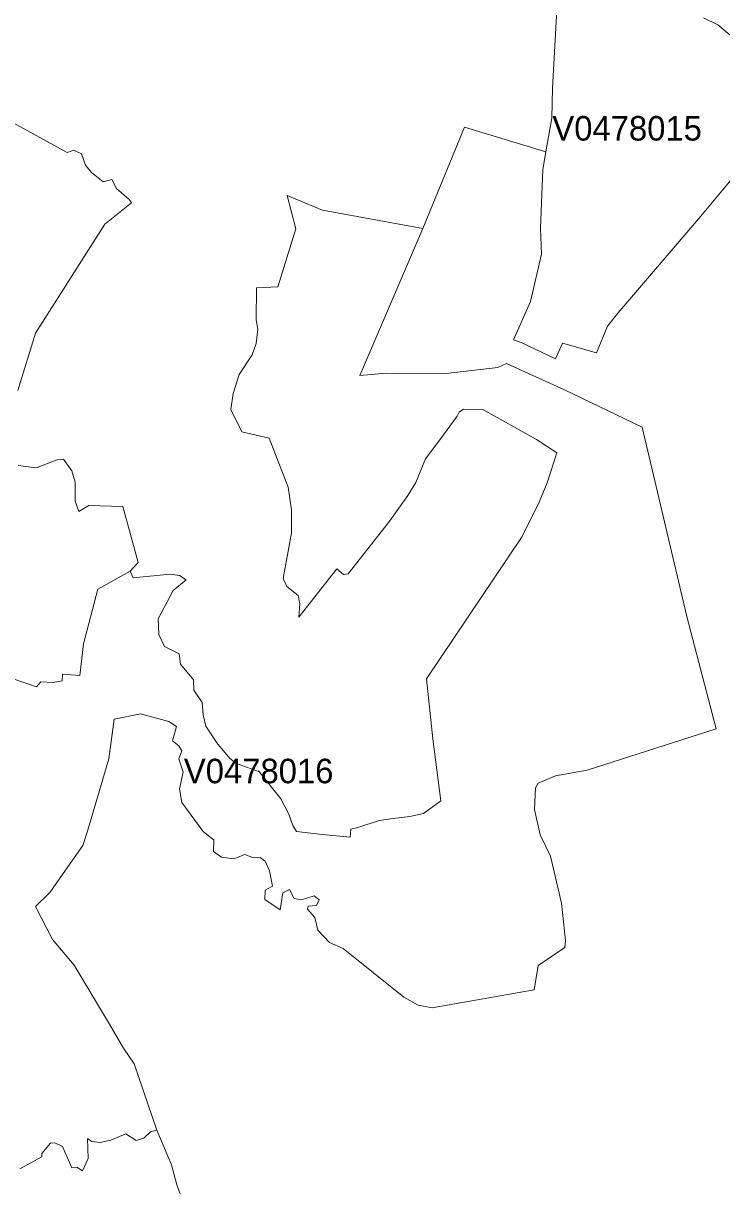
# Model space of a CAD drawing. Extents: x 369010 to 735936, y 6377141 to 6616555.
# Drawn here: x 453363 to 456211, y 6490380 to 6495121 of the extents above; entities that cross this region are included whole.
import ezdxf
from ezdxf.enums import TextEntityAlignment as Align

# ---------------------------------------------------------------- set-up
doc = ezdxf.new("R2010")
doc.units = 0
doc.header["$LTSCALE"] = 40
doc.layers.add('3', color=7, linetype='Continuous', lineweight=13)
doc.layers.add('4', color=7, linetype='Continuous')

msp = doc.modelspace()

# ---------------------------------------------------------------- linework, layer by layer
at = {"layer": '3'}
for points in [[(453810.65, 6492858.9), (453962.58, 6492874.79), (453999.65, 6492869.49), (454027.95, 6492850.96), (453974.83, 6492808.09), (453912.93, 6492692.24), (453916.41, 6492627.86), (453938.58, 6492579.2), (453999.49, 6492550.07), (454003.96, 6492507.54), (454057.91, 6492443.98), (454058.74, 6492401.61), (454092.34, 6492351.13), (454096.8, 6492299.99), (454108.22, 6492254.81), (454152.25, 6492186.62), (454205.38, 6492121.91), (454232.68, 6492102.55), (454322.88, 6492068.95), (454322.88, 6492071.6), (454412.92, 6491957.57), (454446.51, 6491895.67), (454462.4, 6491849.82), (454477.46, 6491825), (454582.89, 6491812.58), (454695.93, 6491801.99), (454698.58, 6491834.6), (454726.88, 6491840.89), (454814.26, 6491870.01), (454871.69, 6491877.96), (454939.88, 6491885.9), (454994.66, 6491898.32), (455066.16, 6491950.45), (455033.23, 6492202.51), (455006.75, 6492447.29), (455398, 6493028.05), (455466.85, 6493167.73), (455499.62, 6493246.35), (455538.51, 6493369.15), (455455.43, 6493423.93), (455237.13, 6493545.91), (455158.51, 6493546.9), (455139.98, 6493534.49), (455132.69, 6493519.43), (455061.86, 6493422.28), (455002.77, 6493344.49), (454963.88, 6493248.17), (454931.11, 6493195.04), (454858.12, 6493091.93), (454687.65, 6492876.28), (454669.12, 6492872.8), (454641.64, 6492896.64), (454487.06, 6492698.69), (454491.37, 6492753.47), (454484.41, 6492787.07), (454437.58, 6492824.14), (454423.34, 6492856.91), (454456.94, 6493043.27), (454456.94, 6493136.95), (454443.7, 6493228.97), (454365.58, 6493429.56), (454254.2, 6493454.22), (454210.01, 6493546.07), (454218.78, 6493611.61), (454243.61, 6493689.4), (454296.57, 6493768.84), (454312.46, 6493814.85), (454319.57, 6493873.11), (454312.46, 6493912), (454314.28, 6494042.75), (454400.84, 6494046.39), (454475.15, 6494283.23), (454439.73, 6494419.27), (454582.89, 6494359.19), (454992.68, 6494283.72), (455161.66, 6494698.15), (455493.49, 6494597.02), (455517.99, 6494734.56), (455521.46, 6494856.53), (455539.17, 6495176.45)], [(455539.17, 6495176.45), (455521.46, 6494856.53), (455517.99, 6494734.56), (455493.49, 6494597.02), (455482.24, 6494524.53), (455471.81, 6494285.21), (455475.62, 6494179.95), (455431.43, 6493986.98), (455362.58, 6493829.91), (455393.2, 6493819.49), (455533.88, 6493752.95), (455562.34, 6493816.51), (455699.88, 6493777.61), (455745.56, 6493885.36), (455787.92, 6493938.98), (456125.72, 6494334.2), (456240.74, 6494472.56), (456280.46, 6494533.97), (456345.51, 6494774.77), (456308.1, 6495005.98), (456277.49, 6495045.87), (456195.23, 6495115.55), (456136.97, 6495143.85)], [(456136.97, 6495143.85), (456195.23, 6495115.55), (456277.49, 6495045.87)], [(453340.95, 6493623.69), (453412.45, 6493856.89), (453695.62, 6494301.93), (453804.69, 6494389.32), (453794.43, 6494403.05), (453742.96, 6494447.24), (453723.76, 6494484.48), (453689.33, 6494474.55), (453642, 6494512.12), (453617.17, 6494542.24), (453600.13, 6494588.75), (453569.84, 6494604.14), (453542.86, 6494594.04), (453142.84, 6494812.84)], [(453142.84, 6494812.84), (453542.86, 6494594.04), (453569.84, 6494604.14), (453600.13, 6494588.75), (453617.17, 6494542.24), (453642, 6494512.12), (453689.33, 6494474.55), (453723.76, 6494484.48), (453742.96, 6494447.24), (453794.43, 6494403.05), (453804.69, 6494389.32), (453695.62, 6494301.93), (453412.45, 6493856.89), (453340.95, 6493623.69)], [(456240.74, 6494472.56), (456125.72, 6494334.2), (455787.92, 6493938.98), (455745.56, 6493885.36), (455699.88, 6493777.61), (455562.34, 6493816.51), (455533.88, 6493752.95), (455393.2, 6493819.49), (455362.58, 6493829.91), (455431.43, 6493986.98), (455475.62, 6494179.95), (455471.81, 6494285.21), (455482.24, 6494524.53), (455493.49, 6494597.02), (455161.66, 6494698.15), (454992.68, 6494283.72), (454735.65, 6493684.6), (454844.88, 6493693.7), (455085.69, 6493692.21), (455298.03, 6493717.54), (455333.95, 6493734.09), (455570.29, 6493626.34), (455886.56, 6493473.75), (456069.12, 6492701.67), (456188.44, 6492243.56), (455661.98, 6492074.41), (455533.38, 6492052.07), (455463.04, 6492022.11), (455451.12, 6492002.58), (455448.14, 6491913.87), (455470.65, 6491810.6), (455512.53, 6491723.87), (455557.38, 6491532.39), (455573.76, 6491379.79), (455570.78, 6491351.32), (455463.04, 6491278.01), (455446.66, 6491179.37), (455030.41, 6491106.21), (454973.48, 6491116.81), (454915.22, 6491149.58), (454666.97, 6491347.19), (454611.52, 6491372.51), (454563.69, 6491421.99), (454551.77, 6491474.29), (454521.82, 6491508.72), (454524.8, 6491520.64), (454559.22, 6491523.61), (454569.65, 6491546.12), (454548.8, 6491562.51), (454497.82, 6491546.12), (454468.03, 6491552.08), (454448.5, 6491588), (454421.52, 6491574.59), (454411.1, 6491505.74), (454348.37, 6491547.61), (454349.86, 6491585.02)], [(454379.65, 6491601.4), (454349.86, 6491585.02), (454348.37, 6491547.61), (454411.1, 6491505.74), (454421.52, 6491574.59), (454448.5, 6491588), (454468.03, 6491552.08), (454497.82, 6491546.12), (454548.8, 6491562.51), (454569.65, 6491546.12), (454559.22, 6491523.61), (454524.8, 6491520.64), (454521.82, 6491508.72), (454551.77, 6491474.29), (454563.69, 6491421.99), (454611.52, 6491372.51), (454666.97, 6491347.19), (454915.22, 6491149.58), (454973.48, 6491116.81), (455030.41, 6491106.21), (455446.66, 6491179.37), (455463.04, 6491278.01), (455570.78, 6491351.32), (455573.76, 6491379.79), (455557.38, 6491532.39), (455512.53, 6491723.87), (455470.65, 6491810.6), (455448.14, 6491913.87), (455451.12, 6492002.58), (455463.04, 6492022.11), (455533.38, 6492052.07), (455661.98, 6492074.41), (456188.44, 6492243.56), (456069.12, 6492701.67), (455886.56, 6493473.75), (455570.29, 6493626.34), (455333.95, 6493734.09), (455298.03, 6493717.54), (455085.69, 6493692.21), (454844.88, 6493693.7), (454735.65, 6493684.6), (454992.68, 6494283.72), (454582.89, 6494359.19), (454439.73, 6494419.27), (454475.15, 6494283.23), (454400.84, 6494046.39), (454314.28, 6494042.75), (454312.46, 6493912), (454319.57, 6493873.11), (454312.46, 6493814.85), (454296.57, 6493768.84), (454243.61, 6493689.4), (454218.78, 6493611.61), (454210.01, 6493546.07), (454254.2, 6493454.22), (454365.58, 6493429.56), (454443.7, 6493228.97), (454456.94, 6493136.95), (454456.94, 6493043.27), (454423.34, 6492856.91), (454437.58, 6492824.14), (454484.41, 6492787.07), (454491.37, 6492753.47), (454487.06, 6492698.69), (454641.64, 6492896.64), (454669.12, 6492872.8), (454687.65, 6492876.28), (454858.12, 6493091.93), (454931.11, 6493195.04), (454963.88, 6493248.17), (455002.77, 6493344.49), (455061.86, 6493422.28), (455132.69, 6493519.43), (455139.98, 6493534.49), (455158.51, 6493546.9), (455237.13, 6493545.91), (455455.43, 6493423.93), (455538.51, 6493369.15), (455499.62, 6493246.35), (455466.85, 6493167.73), (455398, 6493028.05), (455006.75, 6492447.29), (455033.23, 6492202.51), (455066.16, 6491950.45), (454994.66, 6491898.32), (454939.88, 6491885.9), (454871.69, 6491877.96), (454814.26, 6491870.01), (454726.88, 6491840.89), (454698.58, 6491834.6), (454695.93, 6491801.99), (454582.89, 6491812.58), (454477.46, 6491825), (454462.4, 6491849.82), (454446.51, 6491895.67), (454412.92, 6491957.57), (454322.88, 6492071.6), (454322.88, 6492068.95), (454232.68, 6492102.55), (454205.38, 6492121.91)], [(453261.01, 6492467.32), (453417.08, 6492415.52), (453434.95, 6492435.54), (453485.6, 6492432.07), (453521.68, 6492438.69), (453523.5, 6492467.15), (453593.67, 6492461.53), (453609.06, 6492590.12), (453667.16, 6492813.22), (453799.23, 6492887.04), (453831.83, 6492921.3), (453769.27, 6493151.01), (453630.58, 6493153.83), (453589.87, 6493129.5), (453574.64, 6493171.54), (453574.97, 6493249.32), (453561.73, 6493296), (453527.8, 6493343.5), (453501.32, 6493341.18), (453416.09, 6493308.57), (453342.44, 6493317.51)], [(453342.44, 6493317.51), (453416.09, 6493308.57), (453501.32, 6493341.18), (453527.8, 6493343.5), (453561.73, 6493296), (453574.97, 6493249.32), (453574.64, 6493171.54), (453589.87, 6493129.5), (453630.58, 6493153.83), (453769.27, 6493151.01), (453831.83, 6492921.3), (453799.23, 6492887.04), (453810.65, 6492858.9)], [(453799.23, 6492887.04), (453667.16, 6492813.22), (453609.06, 6492590.12), (453593.67, 6492461.53), (453523.5, 6492467.15), (453521.68, 6492438.69), (453485.6, 6492432.07), (453434.95, 6492435.54), (453417.08, 6492415.52), (453261.01, 6492467.32)], [(454205.38, 6492121.91), (454152.25, 6492186.62), (454108.22, 6492254.81), (454096.8, 6492299.99), (454092.34, 6492351.13), (454058.74, 6492401.61), (454057.91, 6492443.98), (454003.96, 6492507.54), (453999.49, 6492550.07), (453938.58, 6492579.2), (453916.41, 6492627.86), (453912.93, 6492692.24), (453974.83, 6492808.09), (454027.95, 6492850.96), (453999.65, 6492869.49), (453962.58, 6492874.79), (453810.65, 6492858.9), (453799.23, 6492887.04)], [(453349.55, 6490449.33), (453439.42, 6490497.32), (453439.26, 6490510.9), (453474.51, 6490553.1), (453492.05, 6490555.42), (453522.67, 6490539.86), (453561.56, 6490452.64), (453581.09, 6490456.11), (453604.76, 6490441.38), (453627.6, 6490490.87), (453624.95, 6490572.3), (453642.83, 6490560.05), (453677.25, 6490556.57), (453720.45, 6490565.35), (453781.85, 6490591.33), (453823.72, 6490565.18), (453855, 6490574.45), (453881.65, 6490600.1), (453907.14, 6490606.56), (453815.28, 6490877.82), (453771.92, 6490940.54), (453711.01, 6491045.8), (453570.34, 6491279.16), (453482.12, 6491383.93), (453413.27, 6491518.48), (453471.7, 6491575.42), (453606.25, 6491768.39), (453624.62, 6491826.49), (453711.51, 6492121.25), (453733.85, 6492282.78), (453841.6, 6492305.29), (453956.79, 6492273.84), (453988.23, 6492252.82), (453971.68, 6492194.57), (453997.17, 6492173.55), (454009.09, 6492154.18), (453997.17, 6492121.25), (454015.05, 6492067.46), (454000.15, 6491998.61), (454009.09, 6491943.17), (454097.3, 6491825), (454118.32, 6491807.12), (454140.83, 6491790.57), (454139.17, 6491742.74), (454172.11, 6491720.23), (454221.59, 6491712.79), (454266.45, 6491730.83), (454302.36, 6491717.25), (454329.17, 6491718.74), (454349.86, 6491703.19), (454367.73, 6491664.29), (454379.65, 6491601.4)], [(454349.86, 6491585.02), (454379.65, 6491601.4), (454367.73, 6491664.29), (454349.86, 6491703.19), (454329.17, 6491718.74), (454302.36, 6491717.25), (454266.45, 6491730.83), (454221.59, 6491712.79), (454172.11, 6491720.23), (454139.17, 6491742.74), (454140.83, 6491790.57), (454118.32, 6491807.12), (454097.3, 6491825), (454009.09, 6491943.17), (454000.15, 6491998.61), (454015.05, 6492067.46), (453997.17, 6492121.25), (454009.09, 6492154.18), (453997.17, 6492173.55), (453971.68, 6492194.57), (453988.23, 6492252.82), (453956.79, 6492273.84), (453841.6, 6492305.29), (453733.85, 6492282.78), (453711.51, 6492121.25), (453624.62, 6491826.49), (453606.25, 6491768.39), (453471.7, 6491575.42), (453413.27, 6491518.48), (453482.12, 6491383.93), (453570.34, 6491279.16), (453711.01, 6491045.8), (453771.92, 6490940.54), (453815.28, 6490877.82), (453907.14, 6490606.56), (453967.88, 6490465.38), (453988.9, 6490383.29), (454021.5, 6490295.08)], [(454021.5, 6490295.08), (453988.9, 6490383.29), (453967.88, 6490465.38), (453907.14, 6490606.56), (453881.65, 6490600.1), (453855, 6490574.45), (453823.72, 6490565.18), (453781.85, 6490591.33), (453720.45, 6490565.35), (453677.25, 6490556.57), (453642.83, 6490560.05), (453624.95, 6490572.3), (453627.6, 6490490.87), (453604.76, 6490441.38), (453581.09, 6490456.11), (453561.56, 6490452.64), (453522.67, 6490539.86), (453492.05, 6490555.42), (453474.51, 6490553.1), (453439.26, 6490510.9), (453439.42, 6490497.32), (453349.55, 6490449.33)]]:
    msp.add_lwpolyline(points, dxfattribs=at)

# ---------------------------------------------------------------- texts
at = {"layer": '4'}
for s, p in [('V0478015', (455825.3, 6494642.85)), ('V0478016', (454322.88, 6492021.6))]:
    msp.add_text(s, height=100, dxfattribs=at).set_placement(p, align=Align.CENTER)

doc.saveas('drawing.dxf')
